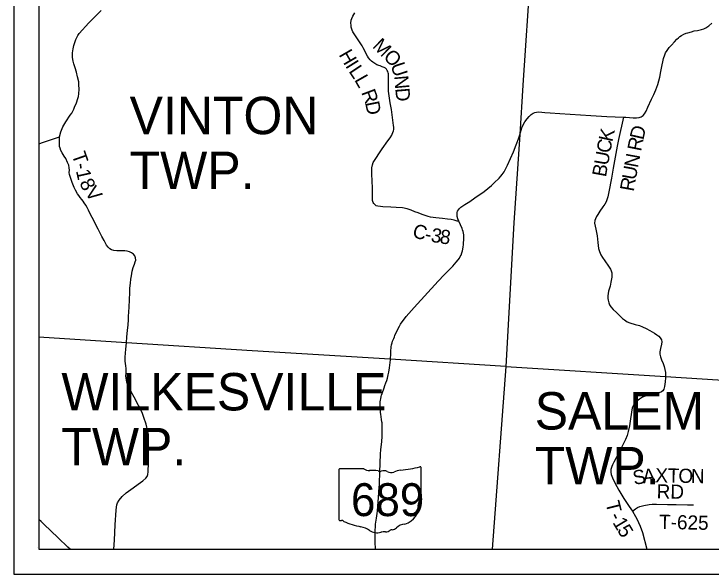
# Model space of a CAD drawing. Extents: x -15 to 405, y -40 to 87.
# Drawn here: x -14.193 to -11.395, y 22.698 to 24.944 of the extents above; entities that cross this region are included whole.
import ezdxf

# ---------------------------------------------------------------- set-up
doc = ezdxf.new("R2010")
doc.units = 0
for name, color, linetype in [('GM_P_County_Alignment', 7, 'Continuous'), ('GM_P_State_Location', 7, 'Continuous'), ('GM_X_County_Road_Text', 7, 'Continuous'), ('GM_X_Minor_Lake', 7, 'Continuous'), ('GM_X_Minor_River', 7, 'Continuous'), ('GM_X_State_Location', 7, 'Continuous'), ('GM_X_Township', 7, 'Continuous'), ('GM_X_Township_Subdivision', 7, 'Continuous'), ('GM_X_Township_Text', 7, 'Continuous')]:
    doc.layers.add(name, color=color, linetype=linetype)

msp = doc.modelspace()

# ---------------------------------------------------------------- linework, layer by layer
at = {"layer": 'GM_P_State_Location'}
for points in [[(-11.7467, 24.5307), (-11.7666, 24.4412), (-11.7719, 24.414), (-11.7875, 24.3258), (-11.7946, 24.2864), (-11.8052, 24.231), (-11.8094, 24.2109), (-11.8127, 24.1993), (-11.8161, 24.1906), (-11.8212, 24.1817), (-11.8289, 24.1713), (-11.8415, 24.1539), (-11.8498, 24.1397), (-11.8549, 24.1315), (-11.859, 24.123), (-11.8616, 24.1159), (-11.8621, 24.1054), (-11.8575, 24.0818), (-11.8519, 24.0542), (-11.8492, 24.0274), (-11.8462, 24.0039), (-11.8431, 23.9911), (-11.8366, 23.9785), (-11.8303, 23.9682), (-11.8206, 23.9544), (-11.8062, 23.9335), (-11.7983, 23.9215), (-11.7952, 23.9144), (-11.793, 23.9061), (-11.7924, 23.8986), (-11.793, 23.8884), (-11.7967, 23.8684), (-11.8003, 23.8533), (-11.8025, 23.844), (-11.8064, 23.832), (-11.8081, 23.8238), (-11.809, 23.8144), (-11.8088, 23.8038), (-11.8076, 23.7961), (-11.8056, 23.7864), (-11.8019, 23.7776), (-11.7969, 23.7699), (-11.7874, 23.7593), (-11.7741, 23.747), (-11.7593, 23.733), (-11.7496, 23.7235), (-11.7419, 23.7176), (-11.7321, 23.7097), (-11.7212, 23.7056), (-11.6995, 23.6987), (-11.6822, 23.6948), (-11.67, 23.6902), (-11.6556, 23.6833), (-11.6406, 23.6748), (-11.6223, 23.6642), (-11.6124, 23.6579), (-11.6041, 23.6516), (-11.5988, 23.6461), (-11.5943, 23.637), (-11.5929, 23.6299), (-11.5939, 23.6194), (-11.5982, 23.6029), (-11.6002, 23.5899), (-11.6002, 23.5806), (-11.5982, 23.5698), (-11.5943, 23.5575), (-11.587, 23.5424), (-11.5832, 23.5303), (-11.5797, 23.5181), (-11.5783, 23.5067), (-11.5777, 23.498), (-11.578, 23.4895), (-11.578, 23.4874)], [(-13.7409, 23.6251), (-13.7393, 23.6489), (-13.737, 23.6752), (-13.7346, 23.6982), (-13.7336, 23.7175), (-13.7327, 23.7304), (-13.7304, 23.7687), (-13.7273, 23.8279), (-13.7272, 23.844), (-13.7258, 23.8652), (-13.7235, 23.8808), (-13.7209, 23.8945), (-13.7178, 23.9123), (-13.7139, 23.9282), (-13.7093, 23.9414), (-13.7065, 23.9503), (-13.7043, 23.9575), (-13.7048, 23.9666), (-13.7073, 23.9739), (-13.7135, 23.981), (-13.7209, 23.9862), (-13.7298, 23.9903), (-13.7384, 23.9929), (-13.7476, 23.9943), (-13.78, 23.994), (-13.7924, 23.9952), (-13.8013, 23.998), (-13.808, 24.0026), (-13.8148, 24.0092), (-13.8214, 24.0166), (-13.8307, 24.0353), (-13.8398, 24.0524), (-13.8543, 24.0808), (-13.879, 24.1285), (-13.8896, 24.1481), (-13.8941, 24.1579), (-13.8993, 24.1688), (-13.9046, 24.1774), (-13.9105, 24.1866), (-13.9157, 24.1938), (-13.9204, 24.2003), (-13.9273, 24.2081), (-13.9329, 24.2158), (-13.9381, 24.2234), (-13.9456, 24.2375), (-13.9513, 24.2487), (-13.9568, 24.2612), (-13.9589, 24.2682), (-13.9674, 24.2921), (-13.9697, 24.3001), (-13.9709, 24.3086), (-13.9704, 24.3182), (-13.9709, 24.3276), (-13.9729, 24.3383), (-13.9775, 24.3493), (-13.9852, 24.3641), (-13.9908, 24.3734), (-13.999, 24.3872), (-14.0043, 24.3973), (-14.008, 24.4055), (-14.0098, 24.4127), (-14.0101, 24.4217), (-14.0104, 24.4368), (-14.0108, 24.4518)], [(-13.7922, 22.7981), (-13.7896, 22.8341), (-13.7864, 22.8959), (-13.7827, 22.9547), (-13.7816, 22.9666), (-13.78, 22.9757), (-13.7772, 22.984), (-13.7701, 22.995), (-13.7591, 23.0085), (-13.7422, 23.0244), (-13.7139, 23.0445), (-13.6948, 23.058), (-13.6755, 23.0721), (-13.663, 23.0824), (-13.6586, 23.0887), (-13.6553, 23.0979), (-13.6539, 23.1086), (-13.6537, 23.1201), (-13.6531, 23.1319), (-13.6534, 23.158), (-13.6533, 23.2192), (-13.6531, 23.2579), (-13.6551, 23.2701), (-13.6626, 23.2987), (-13.6714, 23.3255), (-13.6789, 23.3463), (-13.6924, 23.3738), (-13.71, 23.4075), (-13.7221, 23.4295), (-13.737, 23.4597), (-13.7393, 23.467), (-13.7414, 23.4761), (-13.7436, 23.493), (-13.7431, 23.5039), (-13.7431, 23.5227), (-13.7444, 23.5331), (-13.7462, 23.5514), (-13.7468, 23.5675), (-13.7433, 23.6003), (-13.7409, 23.6251)], [(-11.578, 23.4874), (-11.5781, 23.4854), (-11.5785, 23.4692), (-11.5811, 23.4505), (-11.5848, 23.4394), (-11.5883, 23.4333), (-11.5939, 23.4284), (-11.6027, 23.4246), (-11.6386, 23.4178), (-11.6526, 23.4142), (-11.6696, 23.4075), (-11.6816, 23.3996), (-11.6928, 23.3909), (-11.7009, 23.3832), (-11.7066, 23.3758), (-11.7112, 23.3647), (-11.7181, 23.3207), (-11.7222, 23.2931), (-11.7269, 23.2693), (-11.7311, 23.2539), (-11.7382, 23.2372), (-11.7664, 23.1816), (-11.7845, 23.1473), (-11.7908, 23.1358), (-11.7936, 23.1289), (-11.7975, 23.1175), (-11.7977, 23.1069), (-11.796, 23.097), (-11.7908, 23.0844), (-11.7816, 23.0641), (-11.7656, 23.0339), (-11.7449, 23.0012), (-11.7232, 22.9686), (-11.7104, 22.9507), (-11.6974, 22.9294), (-11.6909, 22.9168), (-11.6859, 22.9053), (-11.6788, 22.8896), (-11.6704, 22.8645), (-11.6531, 22.7981)], [(-11.7104, 22.9507), (-11.6978, 22.96), (-11.6905, 22.9645), (-11.68, 22.9688), (-11.6641, 22.9726), (-11.6434, 22.9765), (-11.6311, 22.9783), (-11.6144, 22.9782), (-11.5693, 22.977), (-11.5348, 22.9765), (-11.4892, 22.976), (-11.4647, 22.9751)]]:
    msp.add_lwpolyline(points, dxfattribs=at)
at = {"layer": 'GM_X_County_Road_Text'}
for points in [[(-12.0077, 26.7373), (-12.0327, 26.366), (-12.0715, 25.7118), (-12.0768, 25.6379), (-12.0771, 25.6165), (-12.0802, 25.5809), (-12.0843, 25.5496), (-12.0882, 25.4889), (-12.1198, 25.1178), (-12.1505, 24.6585), (-12.163, 24.4606), (-12.1861, 24.1069), (-12.2188, 23.5308), (-12.2733, 22.7981)], [(-12.2188, 23.5308), (-12.6823, 23.5595), (-13.2368, 23.5939), (-13.7411, 23.6257), (-14.093, 23.6478)], [(-12.2188, 23.5308), (-11.5782, 23.49), (-10.9893, 23.4525), (-10.1477, 23.4089), (-9.1809, 23.348), (-8.1343, 23.2882), (-7.293, 23.2333)]]:
    msp.add_lwpolyline(points, dxfattribs=at)
at = {"layer": 'GM_X_State_Location'}
for points in [[(-12.1628, 24.4601), (-12.1543, 24.4871), (-12.1504, 24.4972), (-12.1421, 24.5113), (-12.1331, 24.5232), (-12.1246, 24.5331), (-12.1165, 24.5407), (-12.1093, 24.5464), (-12.1021, 24.5493), (-12.0949, 24.5509), (-12.0866, 24.5513), (-12.0742, 24.55), (-12.0614, 24.5491), (-12.0403, 24.5473), (-12.0012, 24.545), (-11.9605, 24.5425), (-11.877, 24.5369), (-11.8136, 24.5331), (-11.7467, 24.5307), (-11.7368, 24.5299), (-11.7074, 24.5281), (-11.6936, 24.5277), (-11.684, 24.5289), (-11.6747, 24.5323), (-11.6676, 24.5374), (-11.6613, 24.5439), (-11.6554, 24.5547), (-11.6485, 24.5701), (-11.6339, 24.6025), (-11.6246, 24.6218), (-11.6165, 24.6399), (-11.6087, 24.661), (-11.6041, 24.676), (-11.6004, 24.6906), (-11.5962, 24.7138), (-11.5911, 24.7409), (-11.5887, 24.7525), (-11.5858, 24.7659), (-11.5807, 24.7807), (-11.5773, 24.7882), (-11.5708, 24.798), (-11.5623, 24.8093), (-11.5542, 24.8187), (-11.542, 24.8325), (-11.5324, 24.8434), (-11.5259, 24.8491), (-11.5197, 24.8542), (-11.5129, 24.8586), (-11.5035, 24.8633), (-11.4941, 24.867), (-11.488, 24.8692), (-11.4732, 24.8731), (-11.4622, 24.8761), (-11.4488, 24.8787), (-11.4328, 24.882), (-11.4237, 24.885), (-11.4152, 24.8891), (-11.4042, 24.8962), (-11.392, 24.9075)], [(-12.4075, 24.1137), (-12.4117, 24.1227), (-12.4143, 24.1323), (-12.4145, 24.1386), (-12.4144, 24.1435), (-12.4135, 24.1487), (-12.412, 24.1528), (-12.4087, 24.1589), (-12.4057, 24.163), (-12.3993, 24.1694), (-12.3831, 24.1803), (-12.3637, 24.1925), (-12.343, 24.2067), (-12.306, 24.2323), (-12.2767, 24.2569), (-12.2654, 24.2668), (-12.2452, 24.2863), (-12.239, 24.2934), (-12.2331, 24.2999), (-12.2259, 24.3107), (-12.2203, 24.3213), (-12.2114, 24.3383), (-12.1878, 24.3917), (-12.1764, 24.419), (-12.1677, 24.4434), (-12.1628, 24.4601)], [(-12.7422, 22.7981), (-12.7428, 22.8271), (-12.743, 22.8601), (-12.7433, 22.8752), (-12.7423, 22.8861), (-12.7412, 22.8976), (-12.7381, 22.9221), (-12.7355, 22.9414), (-12.7337, 22.9521), (-12.7258, 23.0604), (-12.7237, 23.1083), (-12.7225, 23.1409), (-12.7217, 23.1805), (-12.7204, 23.1959), (-12.7168, 23.2296), (-12.7153, 23.2499), (-12.7144, 23.27), (-12.7144, 23.2836), (-12.7144, 23.2921), (-12.7147, 23.299), (-12.7152, 23.304), (-12.7157, 23.3091), (-12.7171, 23.3176), (-12.7201, 23.3392), (-12.7216, 23.3461), (-12.7222, 23.3538), (-12.7227, 23.3603), (-12.7234, 23.37), (-12.7234, 23.3767), (-12.723, 23.3826), (-12.7227, 23.389), (-12.7212, 23.395), (-12.7202, 23.4003), (-12.7186, 23.4101), (-12.717, 23.416), (-12.7145, 23.422), (-12.707, 23.4448), (-12.7036, 23.4544), (-12.7003, 23.4644), (-12.6967, 23.4737), (-12.6937, 23.4839), (-12.6919, 23.4901), (-12.6906, 23.497), (-12.6883, 23.5076), (-12.6859, 23.5254), (-12.6821, 23.5578), (-12.682, 23.559), (-12.6805, 23.5829), (-12.6798, 23.5955), (-12.6787, 23.6035), (-12.6782, 23.6097), (-12.6769, 23.6179), (-12.6752, 23.6248), (-12.6731, 23.6315), (-12.6685, 23.6429), (-12.6659, 23.6488), (-12.6635, 23.6544), (-12.6517, 23.6797), (-12.6453, 23.6922), (-12.6407, 23.7), (-12.618, 23.7316), (-12.5866, 23.7676), (-12.4903, 23.8732), (-12.4657, 23.8984), (-12.4309, 23.9334), (-12.4179, 23.9486), (-12.4093, 23.9579), (-12.4049, 23.9648), (-12.4012, 23.971), (-12.3977, 23.9774), (-12.3948, 23.9866), (-12.393, 23.9949), (-12.3912, 24.0011), (-12.3895, 24.0109), (-12.3887, 24.0188), (-12.3879, 24.0276), (-12.3871, 24.0365), (-12.3866, 24.0442), (-12.3868, 24.0507), (-12.3871, 24.0582), (-12.3881, 24.0658), (-12.3899, 24.0718), (-12.392, 24.0782), (-12.394, 24.0844), (-12.4075, 24.1137)], [(-13.9677, 22.7981), (-13.9764, 22.806), (-14.0157, 22.8435), (-14.0732, 22.8975), (-14.0835, 22.9082), (-14.093, 22.9175)]]:
    msp.add_lwpolyline(points, dxfattribs=at)
at = {"layer": 'GM_X_Township'}
for p, q in [((-14.193, 29.6981), (-14.193, 22.6981)), ((-14.093, 29.5981), (-14.093, 22.7981)), ((-14.0975, 22.804), (-14.0975, 22.804)), ((-14.093, 22.7981), (-7.293, 22.7981)), ((-14.193, 22.6981), (-7.193, 22.6981))]:
    msp.add_line(p, q, dxfattribs=at)
at = {"layer": 'GM_X_Township_Subdivision'}
for p, q in [((-12.8886, 23.1166), (-12.8886, 22.9164)), ((-12.7888, 23.12), (-12.8853, 23.12)), ((-12.559, 23.0203), (-12.559, 23.125)), ((-12.559, 23.0203), (-12.559, 23.0203))]:
    msp.add_line(p, q, dxfattribs=at)
for centre, major_axis, start_param, end_param in [((-12.8848, 23.117), (0.00382, 0), 1.712693, 3.28349), ((-12.7658, 23.1432), (0.037, 0), 4.042523, 4.731795), ((-12.7536, 23.0076), (0.133, 0), 1.404758, 1.657858), ((-12.7077, 23.0949), (0.0222, 0), 0.950623, 2.079405), ((-12.6318, 23.0589), (0.0703, 0), 1.699011, 2.107814), ((-12.6764, 23.3928), (0.3495, 0), 4.814394, 5.042369), ((-12.5627, 23.1254), (0.00367, 0), 6.141152, 7.989035), ((-12.7234, 23.118), (0.0107, 0), 3.836095, 5.185415), ((-12.679, 23.1266), (0.0267, 0), 4.081561, 5.145723), ((-12.5598, 23.0126), (0.00568, 0), 1.883978, 3.671073), ((-12.596, 22.9994), (0.0341, 0), 5.934695, 6.695948), ((-12.5629, 23.0199), (0.00393, 0), 5.05454, 6.418171), ((-12.6568, 22.9631), (0.0874, 0), 5.101752, 6.440018), ((-12.5459, 22.9765), (0.0248, 0), 2.387724, 3.262537), ((-12.8848, 22.916), (0.00385, 0), 3.00124, 4.508301), ((-12.8842, 22.9365), (0.0294, 0), 4.665946, 4.897461), ((-12.8782, 22.9049), (0.0106, 0), 0.519207, 1.627899), ((-12.7443, 23.0847), (0.2524, 0), 4.195997, 4.488961), ((-12.62, 22.8603), (0.0479, 0), 1.647645, 2.488434), ((-12.8196, 22.8265), (0.079, 0), 0.823519, 1.323587), ((-12.7342, 22.9039), (0.0501, 0), 4.026481, 4.996735), ((-12.7052, 22.8347), (0.0412, 0), 1.495662, 1.94098), ((-12.7016, 22.8889), (0.0267, 0), 4.691044, 5.507374), ((-12.6774, 22.8695), (0.00752, 0), 1.147584, 2.315152), ((-12.6806, 22.897), (0.0282, 0), 4.937069, 5.64225)]:
    msp.add_ellipse(centre, major_axis=major_axis, ratio=0.8, start_param=start_param, end_param=end_param, dxfattribs=at)
at = {"layer": 'GM_X_Township_Text'}
for points in [[(-14.093, 24.4238), (-14.0749, 24.4302), (-14.0108, 24.4518), (-14.0044, 24.4719), (-13.9999, 24.4853), (-13.997, 24.4914), (-13.985, 24.5124), (-13.967, 24.5381), (-13.9612, 24.5468), (-13.9528, 24.563), (-13.9494, 24.5701), (-13.942, 24.5878), (-13.9359, 24.6052), (-13.9339, 24.6133), (-13.932, 24.6242), (-13.9313, 24.6424), (-13.932, 24.6605), (-13.9331, 24.6723), (-13.9373, 24.6916), (-13.9422, 24.7106), (-13.9471, 24.7285), (-13.9523, 24.7448), (-13.9556, 24.7556), (-13.9585, 24.7699), (-13.9585, 24.7889), (-13.9556, 24.8048), (-13.9523, 24.8184), (-13.9447, 24.8415), (-13.9359, 24.858), (-13.9308, 24.8656), (-13.8928, 24.9093), (-13.8434, 24.9587)], [(-12.4075, 24.1137), (-12.4139, 24.1136), (-12.4259, 24.117), (-12.4383, 24.1202), (-12.4525, 24.1217), (-12.473, 24.1239), (-12.4997, 24.1265), (-12.5213, 24.1297), (-12.5309, 24.1324), (-12.5538, 24.1397), (-12.5705, 24.1464), (-12.5839, 24.151), (-12.5988, 24.1571), (-12.615, 24.1623), (-12.6334, 24.1664), (-12.6594, 24.1685), (-12.6803, 24.1693), (-12.7126, 24.1715), (-12.7214, 24.1723), (-12.7327, 24.1739), (-12.7392, 24.1754), (-12.7445, 24.1798), (-12.7487, 24.1842), (-12.751, 24.1888), (-12.7533, 24.1963), (-12.7543, 24.2456), (-12.7553, 24.2746), (-12.7564, 24.3012), (-12.7564, 24.3142), (-12.7561, 24.3266), (-12.754, 24.3394), (-12.751, 24.348), (-12.7155, 24.4038), (-12.6928, 24.4351), (-12.6833, 24.4477), (-12.6766, 24.458), (-12.6744, 24.4627), (-12.672, 24.4686), (-12.6698, 24.4755), (-12.6687, 24.4816), (-12.6684, 24.4907), (-12.669, 24.4969), (-12.6779, 24.5617), (-12.6823, 24.5878), (-12.687, 24.6159), (-12.6887, 24.6256), (-12.6896, 24.6344), (-12.69, 24.6558), (-12.6893, 24.6886), (-12.6895, 24.6987), (-12.6898, 24.7041), (-12.6906, 24.7083), (-12.6919, 24.7137), (-12.6944, 24.718), (-12.6975, 24.7226), (-12.7016, 24.7265), (-12.7072, 24.7296), (-12.7148, 24.7327), (-12.7235, 24.7357), (-12.7289, 24.7376), (-12.7358, 24.7406), (-12.7448, 24.7453), (-12.7526, 24.7504), (-12.7584, 24.7555), (-12.7631, 24.7606), (-12.7695, 24.7682), (-12.7741, 24.7751), (-12.7793, 24.7848), (-12.7847, 24.7966), (-12.7906, 24.809), (-12.795, 24.8172), (-12.8003, 24.8252), (-12.8135, 24.8448), (-12.8276, 24.8653), (-12.833, 24.8733), (-12.8354, 24.8798), (-12.8392, 24.8911), (-12.84, 24.8991), (-12.8401, 24.9075), (-12.839, 24.9199), (-12.8371, 24.9257), (-12.8325, 24.9358), (-12.8243, 24.9494)]]:
    msp.add_lwpolyline(points, dxfattribs=at)

# ---------------------------------------------------------------- texts
at = {"layer": 'GM_P_County_Alignment'}
for s in ['s', 'r']:
    msp.add_text(s, height=0.000189, dxfattribs=at).set_placement((-12.7275, 23.0032))
msp.add_text('689', height=0.000189, rotation=0, dxfattribs=at).set_placement((-12.7944, 22.9894))
at = {"layer": 'GM_X_County_Road_Text'}
for s, p in [('VINTON', (-13.7287, 24.4622)), ('TWP.', (-13.7287, 24.2422)), ('WILKESVILLE', (-14.0026, 23.3543)), ('SALEM', (-12.1026, 23.2776)), ('TWP.', (-14.0026, 23.1343)), ('TWP.', (-12.1026, 23.0576))]:
    msp.add_text(s, height=0.15, rotation=0, dxfattribs=at).set_placement(p)
at = {"layer": 'GM_X_Minor_Lake'}
for s, rotation, p in [('M', 315.3216, (-12.757, 24.8125)), ('H', 300.091, (-12.8906, 24.7812)), ('O', 314.7321, (-12.7132, 24.7693)), ('I', 301.9123, (-12.8646, 24.7363)), ('L', 303.884, (-12.8511, 24.7147)), ('U', 288.0214, (-12.6816, 24.7397)), ('L', 299.6311, (-12.828, 24.6804)), ('N', 275.1067, (-12.6669, 24.6955)), ('R', 290.3546, (-12.7995, 24.6303)), ('D', 274.8946, (-12.6624, 24.6457)), ('D', 281.4635, (-12.7839, 24.5888)), ('C', 343.3217, (-12.5972, 24.051)), ('3', 350.4047, (-12.5222, 24.0312)), ('8', 351.5623, (-12.4864, 24.0252)), ('-', 348.3809, (-12.5472, 24.0363))]:
    msp.add_text(s, height=0.0568, rotation=rotation, dxfattribs=at).set_placement(p)
at = {"layer": 'GM_X_Minor_River'}
for s, height, rotation, p in [('K', 0.0568, 77.6674, (-11.7913, 24.4286)), ('D', 0.0568, 77.0638, (-11.6668, 24.4366)), ('C', 0.0568, 79.5347, (-11.7997, 24.3832)), ('R', 0.0568, 78.638, (-11.6759, 24.3912)), ('T', 0.0568, 289.3966, (-13.962, 24.3805)), ('U', 0.0568, 79.7478, (-11.8086, 24.334)), ('N', 0.0568, 79.5231, (-11.6882, 24.3251)), ('1', 0.0568, 282.4646, (-13.9445, 24.3158)), ('-', 0.0568, 278.1034, (-13.9486, 24.3433)), ('B', 0.0568, 79.7491, (-11.8169, 24.2881)), ('U', 0.0568, 79.716, (-11.6972, 24.276)), ('8', 0.0568, 296.9379, (-13.9318, 24.2672)), ('V', 0.0568, 306.3207, (-13.9107, 24.2276)), ('R', 0.0568, 79.7388, (-11.7055, 24.2301)), ('S', 0.0568, 10.8216, (-11.7031, 23.0549)), ('A', 0.0568, 4.9164, (-11.667, 23.0619)), ('X', 0.0568, 358.8889, (-11.6188, 23.0661)), ('T', 0.0568, 358.8881, (-11.5688, 23.0652)), ('O', 0.0568, 358.888, (-11.5263, 23.0643)), ('N', 0.0568, 358.8889, (-11.4763, 23.0634)), ('RD', 0.05682, 359.0212, (-11.6136, 23.0015)), ('T', 0.0568, 284.3308, (-11.8192, 22.9837)), ('1', 0.0568, 300.9462, (-11.7917, 22.905)), ('-', 0.0568, 295.7214, (-11.8045, 22.931)), ('T-625', 0.05682, 358.6095, (-11.6038, 22.8797)), ('5', 0.0568, 301.315, (-11.7735, 22.8747))]:
    msp.add_text(s, height=height, rotation=rotation, dxfattribs=at).set_placement(p)
at = {"layer": 'GM_X_Township_Subdivision'}
msp.add_text('689', height=0.13184, dxfattribs=at).set_placement((-12.8401, 22.9305))

doc.saveas('drawing.dxf')
